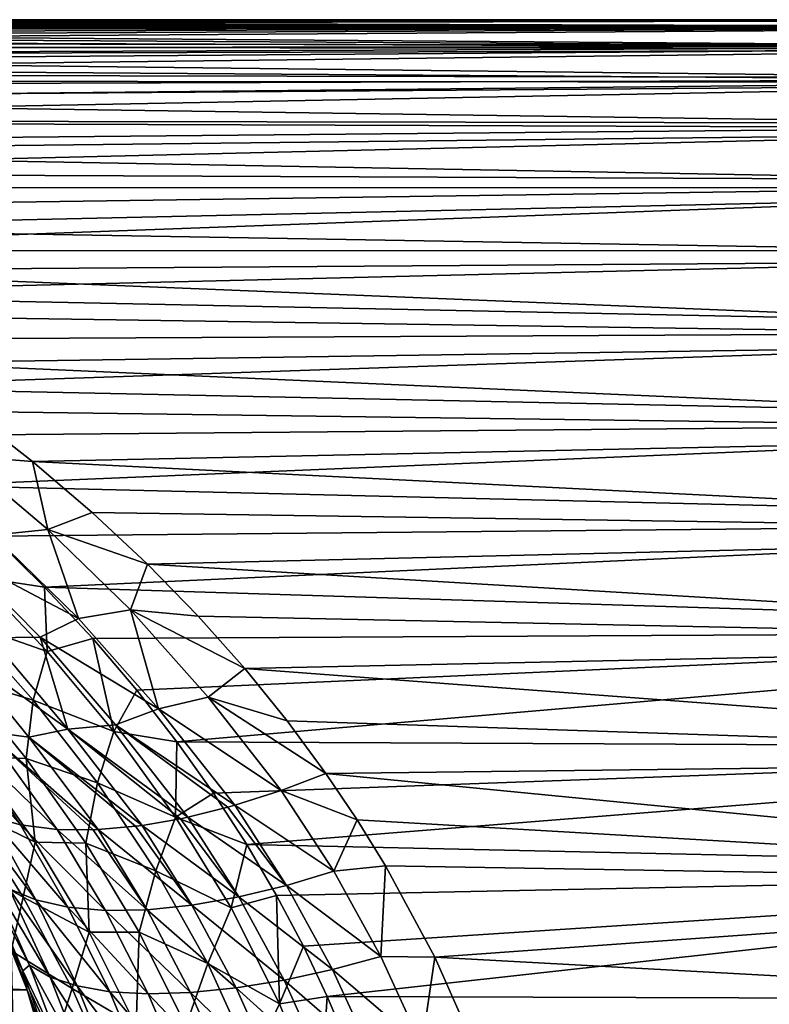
# Model space of a CAD drawing. Header units: metres. Extents: x -44 to 117, y -432 to 89.
# Tile 1005 of 1056: x 27 to 42, y 9 to 28. Entities that reach past the tile are written whole.
import ezdxf

# ---------------------------------------------------------------- set-up
doc = ezdxf.new("R2010")
doc.units = ezdxf.units.M
doc.layers.add('solid_125568', color=7, linetype='CONTINUOUS')

msp = doc.modelspace()

# ---------------------------------------------------------------- linework, layer by layer
at = {"layer": 'solid_125568'}
for points in [[(54.700001, 28, 52), (5.107524, 27.988935, 52.78706), (5.103251, 27.98074, 53.038383)], [(54.700001, 28, 52), (5.103251, 27.98074, 53.038383), (5.11938, 27.970257, 53.290257)], [(54.700001, 28, 52), (5.132648, 27.994957, 52.531391), (5.107524, 27.988935, 52.78706)], [(54.700001, 28, 52), (5.11938, 27.970257, 53.290257), (5.156945, 27.957169, 53.548122)], [(54.700001, 28, 52), (5.179847, 27.998705, 52.269356), (5.132648, 27.994957, 52.531391)], [(54.700001, 28, 52), (5.156945, 27.957169, 53.548122), (5.218321, 27.940971, 53.817162)], [(54.700001, 28, 52), (5.250309, 28, 52), (5.179847, 27.998705, 52.269356)], [(54.700001, 28, 52), (5.218321, 27.940971, 53.817162), (5.307486, 27.920895, 54.103252)], [(54.700001, 27.998743, 51.734615), (5.354377, 27.99839, 51.699684), (5.250309, 28, 52)], [(54.700001, 27.999685, 51.867306), (54.700001, 27.998743, 51.734615), (5.250309, 28, 52)], [(54.700001, 28, 52), (54.700001, 27.999685, 51.867306), (5.250309, 28, 52)], [(54.700001, 28, 52), (5.307486, 27.920895, 54.103252), (5.429921, 27.895905, 54.412151)], [(54.700001, 27.998743, 51.734615), (54.700001, 27.847574, 49.082363), (5.354377, 27.99839, 51.699684)], [(54.700001, 27.847574, 49.082363), (5.495684, 27.992998, 51.373848), (5.354377, 27.99839, 51.699684)], [(54.700001, 27.873978, 54.653564), (54.700001, 28, 52), (5.429921, 27.895905, 54.412151)], [(54.700001, 27.873978, 54.653564), (5.429921, 27.895905, 54.412151), (5.592243, 27.864759, 54.748669)], [(54.700001, 27.847574, 49.082363), (5.681963, 27.982712, 51.016197), (5.495684, 27.992998, 51.373848)], [(54.700001, 27.873978, 54.653564), (5.592243, 27.864759, 54.748669), (5.801667, 27.825975, 55.116898)], [(54.700001, 27.847574, 49.082363), (5.921327, 27.966095, 50.622478), (5.681963, 27.982712, 51.016197)], [(54.700001, 27.873978, 54.653564), (5.801667, 27.825975, 55.116898), (6.065075, 27.77783, 55.520256)], [(54.700001, 27.847574, 49.082363), (6.22024, 27.941513, 50.191181), (5.921327, 27.966095, 50.622478)], [(54.700001, 27.873978, 54.653564), (6.065075, 27.77783, 55.520256), (6.38815, 27.718483, 55.960522)], [(54.700001, 27.847574, 49.082363), (6.584513, 27.907021, 49.720039), (6.22024, 27.941513, 50.191181)], [(54.700001, 27.873978, 54.653564), (6.38815, 27.718483, 55.960522), (6.775943, 27.645769, 56.439762)], [(54.700001, 27.847574, 49.082363), (7.01966, 27.860279, 49.206284), (6.584513, 27.907021, 49.720039)], [(54.700001, 27.873978, 54.653564), (6.775943, 27.645769, 56.439762), (7.233368, 27.557055, 56.960724)], [(54.700001, 27.497044, 57.283241), (54.700001, 27.873978, 54.653564), (7.233368, 27.557055, 56.960724)], [(54.700001, 27.847574, 49.082363), (7.530983, 27.798435, 48.646351), (7.01966, 27.860279, 49.206284)], [(54.700001, 27.847574, 49.082363), (54.700001, 27.445732, 46.456379), (7.530983, 27.798435, 48.646351)], [(54.700001, 27.445732, 46.456379), (8.124078, 27.718008, 48.036156), (7.530983, 27.798435, 48.646351)], [(54.700001, 27.445732, 46.456379), (8.80476, 27.614626, 47.370483), (8.124078, 27.718008, 48.036156)], [(54.700001, 27.497044, 57.283241), (7.233368, 27.557055, 56.960724), (7.765281, 27.449097, 57.526947)], [(54.700001, 27.497044, 57.283241), (7.765281, 27.449097, 57.526947), (8.377006, 27.317892, 58.142696)], [(54.700001, 27.497044, 57.283241), (8.377006, 27.317892, 58.142696), (9.074387, 27.158472, 58.813034)], [(54.700001, 27.445732, 46.456379), (9.580399, 27.482777, 46.64304), (8.80476, 27.614626, 47.370483)], [(54.700001, 27.497044, 57.283241), (9.074387, 27.158472, 58.813034), (9.864387, 26.964523, 59.544167)], [(54.700001, 26.872591, 59.86536), (54.700001, 27.497044, 57.283241), (9.864387, 26.964523, 59.544167)], [(54.700001, 27.445732, 46.456379), (10.459717, 27.31535, 45.846001), (9.580399, 27.482777, 46.64304)], [(54.700001, 27.445732, 46.456379), (54.700001, 26.796835, 43.880295), (10.459717, 27.31535, 45.846001)], [(54.700001, 26.796835, 43.880295), (11.453753, 27.103085, 44.969868), (10.459717, 27.31535, 45.846001)], [(54.700001, 26.872591, 59.86536), (9.864387, 26.964523, 59.544167), (10.755881, 26.727871, 60.343918)], [(54.700001, 26.796835, 43.880295), (12.576849, 26.833492, 44.002266), (11.453753, 27.103085, 44.969868)], [(54.700001, 26.872591, 59.86536), (10.755881, 26.727871, 60.343918), (11.760089, 26.437759, 61.221977)], [(54.700001, 26.872591, 59.86536), (11.760089, 26.437759, 61.221977), (12.891668, 26.07966, 62.190746)], [(54.700001, 26.796835, 43.880295), (13.846195, 26.489914, 42.928921), (12.576849, 26.833492, 44.002266)], [(54.700001, 26.006241, 62.376678), (54.700001, 26.872591, 59.86536), (12.891668, 26.07966, 62.190746)], [(54.700001, 26.796835, 43.880295), (54.700001, 25.906721, 41.3773), (13.846195, 26.489914, 42.928921)], [(54.700001, 25.906721, 41.3773), (15.288157, 26.047836, 41.728184), (13.846195, 26.489914, 42.928921)], [(54.700001, 26.006241, 62.376678), (12.891668, 26.07966, 62.190746), (14.16795, 25.634159, 63.264542)], [(54.700001, 26.006241, 62.376678), (14.16795, 25.634159, 63.264542), (15.623263, 25.069063, 64.471649)], [(54.700001, 25.906721, 41.3773), (16.918312, 25.478476, 40.387627), (15.288157, 26.047836, 41.728184)], [(54.700001, 24.905792, 64.794586), (54.700001, 26.006241, 62.376678), (15.623263, 25.069063, 64.471649)], [(54.700001, 25.906721, 41.3773), (54.700001, 24.783405, 38.969929), (16.918312, 25.478476, 40.387627)], [(54.700001, 24.783405, 38.969929), (18.646982, 24.788761, 38.980122), (16.918312, 25.478476, 40.387627)], [(54.700001, 24.905792, 64.794586), (15.623263, 25.069063, 64.471649), (17.223534, 24.37237, 65.7836)], [(54.700001, 24.905792, 64.794586), (17.223534, 24.37237, 65.7836), (18.831596, 23.586132, 67.089546)], [(54.700001, 23.581152, 67.097328), (54.700001, 24.905792, 64.794586), (18.831596, 23.586132, 67.089546)], [(54.700001, 24.783405, 38.969929), (20.333982, 24.023384, 37.616779), (18.646982, 24.788761, 38.980122)], [(54.700001, 24.783405, 38.969929), (54.700001, 23.436998, 36.679848), (20.333982, 24.023384, 37.616779)], [(54.700001, 23.436998, 36.679848), (21.933153, 23.205532, 36.331455), (20.333982, 24.023384, 37.616779)], [(54.700001, 23.581152, 67.097328), (18.831596, 23.586132, 67.089546), (20.355774, 22.752743, 68.319092)], [(54.700001, 22.044241, 69.264168), (54.700001, 23.581152, 67.097328), (20.355774, 22.752743, 68.319092)], [(54.700001, 23.436998, 36.679848), (54.700001, 21.87962, 34.527672), (21.933153, 23.205532, 36.331455)], [(54.700001, 21.87962, 34.527672), (23.44203, 22.342499, 35.123604), (21.933153, 23.205532, 36.331455)], [(54.700001, 22.044241, 69.264168), (20.355774, 22.752743, 68.319092), (21.790815, 21.880674, 69.471008)], [(54.700001, 21.87962, 34.527672), (24.859367, 21.441364, 33.992561), (23.44203, 22.342499, 35.123604)], [(54.700001, 22.044241, 69.264168), (21.790815, 21.880674, 69.471008), (23.13755, 20.975574, 70.54792)], [(54.700001, 20.308897, 71.275597), (54.700001, 22.044241, 69.264168), (23.13755, 20.975574, 70.54792)], [(54.700001, 21.87962, 34.527672), (54.700001, 20.12529, 32.53278), (24.859367, 21.441364, 33.992561)], [(54.700001, 20.12529, 32.53278), (26.183605, 20.509863, 32.938374), (24.859367, 21.441364, 33.992561)], [(54.700001, 20.308897, 71.275597), (23.13755, 20.975574, 70.54792), (24.394573, 20.044769, 71.550125)], [(26.183605, 20.509863, 32.938374), (27.415955, 19.554184, 31.959194), (26.039236, 19.661564, 31.978752)], [(54.700001, 20.12529, 32.53278), (27.415955, 19.554184, 31.959194), (26.183605, 20.509863, 32.938374)], [(54.700001, 20.308897, 71.275597), (24.394573, 20.044769, 71.550125), (25.563715, 19.093651, 72.480049)], [(54.700001, 18.390739, 73.113518), (54.700001, 20.308897, 71.275597), (25.563715, 19.093651, 72.480049)], [(54.700001, 20.12529, 32.53278), (54.700001, 18.189798, 30.71312), (27.415955, 19.554184, 31.959194)], [(26.039236, 19.661564, 31.978752), (27.705511, 18.250248, 30.685051), (26.657143, 18.145205, 30.34462)], [(27.415955, 19.554184, 31.959194), (27.705511, 18.250248, 30.685051), (26.039236, 19.661564, 31.978752)], [(27.415955, 19.554184, 31.959194), (28.558437, 18.580006, 31.052843), (27.705511, 18.250248, 30.685051)], [(54.700001, 18.189798, 30.71312), (28.558437, 18.580006, 31.052843), (27.415955, 19.554184, 31.959194)], [(54.700001, 18.390739, 73.113518), (25.563715, 19.093651, 72.480049), (26.646921, 18.127455, 73.339996)], [(28.558437, 18.580006, 31.052843), (29.613447, 17.592556, 30.216934), (27.705511, 18.250248, 30.685051)], [(54.700001, 18.189798, 30.71312), (29.613447, 17.592556, 30.216934), (28.558437, 18.580006, 31.052843)], [(54.700001, 18.390739, 73.113518), (26.646921, 18.127455, 73.339996), (27.646688, 17.150915, 74.132469)], [(54.700001, 16.307035, 74.761383), (54.700001, 18.390739, 73.113518), (27.646688, 17.150915, 74.132469)], [(26.020672, 17.749876, 29.598095), (26.657143, 18.145205, 30.34462), (28.295677, 16.548729, 29.104424)], [(27.646688, 17.150915, 74.132469), (26.646921, 18.127455, 73.339996), (26.337145, 17.347826, 74.044716)], [(27.705511, 18.250248, 30.685051), (28.295677, 16.548729, 29.104424), (26.657143, 18.145205, 30.34462)], [(27.705511, 18.250248, 30.685051), (29.289251, 16.713724, 29.460743), (28.295677, 16.548729, 29.104424)], [(29.613447, 17.592556, 30.216934), (29.289251, 16.713724, 29.460743), (27.705511, 18.250248, 30.685051)], [(54.700001, 18.189798, 30.71312), (54.700001, 16.090569, 29.085079), (29.613447, 17.592556, 30.216934)], [(27.56156, 16.1912, 28.453257), (26.020672, 17.749876, 29.598095), (28.295677, 16.548729, 29.104424)], [(26.610802, 16.180513, 27.885008), (26.020672, 17.749876, 29.598095), (27.56156, 16.1912, 28.453257)], [(29.613447, 17.592556, 30.216934), (30.584, 16.596407, 29.448742), (29.289251, 16.713724, 29.460743)], [(54.700001, 16.090569, 29.085079), (30.584, 16.596407, 29.448742), (29.613447, 17.592556, 30.216934)], [(26.108089, 16.473665, 74.908775), (27.697121, 15.920293, 75.096214), (26.337145, 17.347826, 74.044716)], [(27.646688, 17.150915, 74.132469), (26.337145, 17.347826, 74.044716), (27.697121, 15.920293, 75.096214)], [(28.566185, 16.167974, 74.860374), (27.646688, 17.150915, 74.132469), (27.697121, 15.920293, 75.096214)], [(54.700001, 16.307035, 74.761383), (27.646688, 17.150915, 74.132469), (28.566185, 16.167974, 74.860374)], [(29.289251, 16.713724, 29.460743), (29.827053, 14.821993, 27.953682), (28.295677, 16.548729, 29.104424)], [(29.289251, 16.713724, 29.460743), (30.774303, 15.048706, 28.317362), (29.827053, 14.821993, 27.953682)], [(31.473591, 15.595368, 28.745226), (30.774303, 15.048706, 28.317362), (29.289251, 16.713724, 29.460743)], [(30.584, 16.596407, 29.448742), (31.473591, 15.595368, 28.745226), (29.289251, 16.713724, 29.460743)], [(54.700001, 16.090569, 29.085079), (31.473591, 15.595368, 28.745226), (30.584, 16.596407, 29.448742)], [(26.056889, 15.402711, 75.979752), (27.427782, 14.989249, 75.90406), (26.108089, 16.473665, 74.908775)], [(26.108089, 16.473665, 74.908775), (27.427782, 14.989249, 75.90406), (27.697121, 15.920293, 75.096214)], [(27.56156, 16.1912, 28.453257), (28.295677, 16.548729, 29.104424), (29.827053, 14.821993, 27.953682)], [(28.087507, 14.438038, 26.814974), (26.610802, 16.180513, 27.885008), (27.56156, 16.1912, 28.453257)], [(29.001093, 14.520288, 27.394405), (27.56156, 16.1912, 28.453257), (29.827053, 14.821993, 27.953682)], [(28.087507, 14.438038, 26.814974), (27.56156, 16.1912, 28.453257), (29.001093, 14.520288, 27.394405)], [(54.700001, 16.307035, 74.761383), (28.566185, 16.167974, 74.860374), (29.408842, 15.181981, 75.526741)], [(54.700001, 16.307035, 74.761383), (29.408842, 15.181981, 75.526741), (30.178265, 14.195742, 76.134644)], [(54.700001, 14.076542, 76.204361), (54.700001, 16.307035, 74.761383), (30.178265, 14.195742, 76.134644)], [(25.980007, 15.959409, 27.032032), (26.610802, 16.180513, 27.885008), (28.087507, 14.438038, 26.814974)], [(28.566185, 16.167974, 74.860374), (27.697121, 15.920293, 75.096214), (28.972998, 14.389772, 76.078979)], [(29.408842, 15.181981, 75.526741), (28.566185, 16.167974, 74.860374), (28.972998, 14.389772, 76.078979)], [(54.700001, 16.090569, 29.085079), (54.700001, 13.846498, 27.663311), (31.473591, 15.595368, 28.745226)], [(27.346367, 14.281243, 26.052364), (25.980007, 15.959409, 27.032032), (28.087507, 14.438038, 26.814974)], [(26.536263, 14.392938, 25.308933), (25.980007, 15.959409, 27.032032), (27.346367, 14.281243, 26.052364)], [(27.427782, 14.989249, 75.90406), (28.972998, 14.389772, 76.078979), (27.697121, 15.920293, 75.096214)], [(31.473591, 15.595368, 28.745226), (32.286167, 14.592382, 28.103088), (30.774303, 15.048706, 28.317362)], [(54.700001, 13.846498, 27.663311), (32.286167, 14.592382, 28.103088), (31.473591, 15.595368, 28.745226)], [(26.056889, 15.402711, 75.979752), (27.295177, 13.873634, 76.89035), (27.427782, 14.989249, 75.90406)], [(26.314066, 13.915074, 77.331062), (27.295177, 13.873634, 76.89035), (26.056889, 15.402711, 75.979752)], [(30.178265, 14.195742, 76.134644), (29.408842, 15.181981, 75.526741), (28.972998, 14.389772, 76.078979)], [(27.295177, 13.873634, 76.89035), (28.654959, 13.406613, 76.823868), (27.427782, 14.989249, 75.90406)], [(27.427782, 14.989249, 75.90406), (28.654959, 13.406613, 76.823868), (28.972998, 14.389772, 76.078979)], [(30.774303, 15.048706, 28.317362), (32.170063, 13.263476, 27.278275), (29.827053, 14.821993, 27.953682)], [(30.774303, 15.048706, 28.317362), (33.025597, 13.589952, 27.519125), (32.170063, 13.263476, 27.278275)], [(32.286167, 14.592382, 28.103088), (33.025597, 13.589952, 27.519125), (30.774303, 15.048706, 28.317362)], [(29.001093, 14.520288, 27.394405), (29.827053, 14.821993, 27.953682), (31.282059, 12.979153, 26.930023)], [(29.827053, 14.821993, 27.953682), (32.170063, 13.263476, 27.278275), (31.282059, 12.979153, 26.930023)], [(25.337637, 14.674968, 23.556892), (27.186699, 12.60361, 23.638346), (26.589943, 12.770878, 22.758806)], [(25.337637, 14.674968, 23.556892), (25.977774, 14.366089, 24.387897), (27.186699, 12.60361, 23.638346)], [(28.087507, 14.438038, 26.814974), (29.001093, 14.520288, 27.394405), (30.388895, 12.752671, 26.47258)], [(29.001093, 14.520288, 27.394405), (31.282059, 12.979153, 26.930023), (31.149652, 12.941691, 26.869213)], [(29.001093, 14.520288, 27.394405), (31.149652, 12.941691, 26.869213), (30.388895, 12.752671, 26.47258)], [(54.700001, 13.846498, 27.663311), (33.025597, 13.589952, 27.519125), (32.286167, 14.592382, 28.103088)], [(25.977774, 14.366089, 24.387897), (26.536263, 14.392938, 25.308933), (27.888397, 12.516287, 24.475557)], [(25.977774, 14.366089, 24.387897), (27.888397, 12.516287, 24.475557), (27.186699, 12.60361, 23.638346)], [(26.536263, 14.392938, 25.308933), (28.669922, 12.513998, 25.236935), (28.576582, 12.509962, 25.153763)], [(26.536263, 14.392938, 25.308933), (27.346367, 14.281243, 26.052364), (28.669922, 12.513998, 25.236935)], [(26.536263, 14.392938, 25.308933), (28.576582, 12.509962, 25.153763), (27.888397, 12.516287, 24.475557)], [(27.346367, 14.281243, 26.052364), (28.087507, 14.438038, 26.814974), (29.510828, 12.59471, 25.906332)], [(28.087507, 14.438038, 26.814974), (30.388895, 12.752671, 26.47258), (30.246698, 12.722509, 26.389133)], [(28.087507, 14.438038, 26.814974), (30.246698, 12.722509, 26.389133), (29.510828, 12.59471, 25.906332)], [(28.654959, 13.406613, 76.823868), (30.150322, 12.755392, 76.982651), (28.972998, 14.389772, 76.078979)], [(30.178265, 14.195742, 76.134644), (28.972998, 14.389772, 76.078979), (30.150322, 12.755392, 76.982651)], [(27.346367, 14.281243, 26.052364), (29.510828, 12.59471, 25.906332), (29.384726, 12.577875, 25.814472)], [(27.346367, 14.281243, 26.052364), (29.384726, 12.577875, 25.814472), (28.669922, 12.513998, 25.236935)], [(30.87812, 13.211514, 76.687157), (30.178265, 14.195742, 76.134644), (30.150322, 12.755392, 76.982651)], [(54.700001, 14.076542, 76.204361), (30.178265, 14.195742, 76.134644), (30.87812, 13.211514, 76.687157)], [(54.700001, 14.076542, 76.204361), (30.87812, 13.211514, 76.687157), (31.512112, 12.230985, 77.187355)], [(54.700001, 11.719336, 77.429459), (54.700001, 14.076542, 76.204361), (31.512112, 12.230985, 77.187355)], [(26.178041, 12.900302, 78.440392), (27.465864, 12.276596, 78.154793), (26.314066, 13.915074, 77.331062)], [(26.314066, 13.915074, 77.331062), (27.465864, 12.276596, 78.154793), (27.295177, 13.873634, 76.89035)], [(27.295177, 13.873634, 76.89035), (28.433702, 12.255481, 77.720222), (28.654959, 13.406613, 76.823868)], [(27.465864, 12.276596, 78.154793), (28.433702, 12.255481, 77.720222), (27.295177, 13.873634, 76.89035)], [(54.700001, 13.846498, 27.663311), (54.700001, 11.477787, 26.460611), (33.025597, 13.589952, 27.519125)], [(32.170063, 13.263476, 27.278275), (33.025597, 13.589952, 27.519125), (33.622635, 12.704066, 27.047913)], [(54.700001, 11.477787, 26.460611), (33.622635, 12.704066, 27.047913), (33.025597, 13.589952, 27.519125)], [(28.433702, 12.255481, 77.720222), (29.774317, 11.726503, 77.657845), (28.654959, 13.406613, 76.823868)], [(28.654959, 13.406613, 76.823868), (29.774317, 11.726503, 77.657845), (30.150322, 12.755392, 76.982651)], [(31.512112, 12.230985, 77.187355), (30.87812, 13.211514, 76.687157), (30.150322, 12.755392, 76.982651)], [(31.282059, 12.979153, 26.930023), (32.170063, 13.263476, 27.278275), (33.176693, 11.718223, 26.510357)], [(33.176693, 11.718223, 26.510357), (32.170063, 13.263476, 27.278275), (33.622635, 12.704066, 27.047913)], [(26.10635, 13.00841, 21.862341), (26.589943, 12.770878, 22.758806), (27.474972, 11.171538, 22.125027)], [(26.969452, 11.380306, 21.19523), (26.10635, 13.00841, 21.862341), (27.474972, 11.171538, 22.125027)], [(26.046, 11.905608, 79.584999), (27.236223, 11.224401, 79.179771), (26.178041, 12.900302, 78.440392)], [(26.178041, 12.900302, 78.440392), (27.236223, 11.224401, 79.179771), (27.465864, 12.276596, 78.154793)], [(30.388895, 12.752671, 26.47258), (31.149652, 12.941691, 26.869213), (32.271271, 11.448704, 26.198221)], [(31.149652, 12.941691, 26.869213), (31.282059, 12.979153, 26.930023), (32.271271, 11.448704, 26.198221)], [(32.271271, 11.448704, 26.198221), (31.282059, 12.979153, 26.930023), (33.176693, 11.718223, 26.510357)], [(26.589943, 12.770878, 22.758806), (27.186699, 12.60361, 23.638346), (28.091854, 11.033072, 23.015081)], [(27.474972, 11.171538, 22.125027), (26.589943, 12.770878, 22.758806), (28.091854, 11.033072, 23.015081)], [(29.510828, 12.59471, 25.906332), (30.246698, 12.722509, 26.389133), (31.359875, 11.230057, 25.773298)], [(29.774317, 11.726503, 77.657845), (31.212637, 11.018183, 77.795395), (30.150322, 12.755392, 76.982651)], [(31.512112, 12.230985, 77.187355), (30.150322, 12.755392, 76.982651), (31.212637, 11.018183, 77.795395)], [(30.246698, 12.722509, 26.389133), (30.388895, 12.752671, 26.47258), (31.359875, 11.230057, 25.773298)], [(31.359875, 11.230057, 25.773298), (30.388895, 12.752671, 26.47258), (32.271271, 11.448704, 26.198221)], [(33.176693, 11.718223, 26.510357), (33.622635, 12.704066, 27.047913), (34.167633, 11.822454, 26.618322)], [(54.700001, 11.477787, 26.460611), (34.167633, 11.822454, 26.618322), (33.622635, 12.704066, 27.047913)], [(27.186699, 12.60361, 23.638346), (27.888397, 12.516287, 24.475557), (28.807751, 10.96999, 23.84272)], [(28.091854, 11.033072, 23.015081), (27.186699, 12.60361, 23.638346), (28.807751, 10.96999, 23.84272)], [(27.888397, 12.516287, 24.475557), (28.576582, 12.509962, 25.153763), (29.605326, 10.983803, 24.587929)], [(28.807751, 10.96999, 23.84272), (27.888397, 12.516287, 24.475557), (29.605326, 10.983803, 24.587929)], [(28.576582, 12.509962, 25.153763), (28.669922, 12.513998, 25.236935), (29.605326, 10.983803, 24.587929)], [(28.669922, 12.513998, 25.236935), (29.384726, 12.577875, 25.814472), (30.463631, 11.072341, 25.234943)], [(29.605326, 10.983803, 24.587929), (28.669922, 12.513998, 25.236935), (30.463631, 11.072341, 25.234943)], [(29.384726, 12.577875, 25.814472), (29.510828, 12.59471, 25.906332), (30.463631, 11.072341, 25.234943)], [(30.463631, 11.072341, 25.234943), (29.510828, 12.59471, 25.906332), (31.359875, 11.230057, 25.773298)], [(27.236223, 11.224401, 79.179771), (28.500256, 10.55584, 78.885727), (27.465864, 12.276596, 78.154793)], [(27.465864, 12.276596, 78.154793), (28.500256, 10.55584, 78.885727), (28.433702, 12.255481, 77.720222)], [(28.433702, 12.255481, 77.720222), (29.4571, 10.550909, 78.459732), (29.774317, 11.726503, 77.657845)], [(28.500256, 10.55584, 78.885727), (29.4571, 10.550909, 78.459732), (28.433702, 12.255481, 77.720222)], [(32.083832, 11.255395, 77.638176), (31.512112, 12.230985, 77.187355), (31.212637, 11.018183, 77.795395)], [(54.700001, 11.719336, 77.429459), (31.512112, 12.230985, 77.187355), (32.083832, 11.255395, 77.638176)], [(27.310606, 9.452026), (-27.310703, 9.451745), (-26.288237, 12.005774)], [(27.310606, 9.452026), (-26.288237, 12.005774), (26.28816, 12.005941)], [(26.046, 11.905608, 79.584999), (27.004677, 10.19836, 80.241402), (27.236223, 11.224401, 79.179771)], [(27.304802, 9.468782, 17.523863), (27.310606, 9.452026), (26.28816, 12.005941)], [(27.058657, 10.150815, 17.852211), (27.304802, 9.468782, 17.523863), (26.28816, 12.005941)], [(27.23114, 9.815764, 18.639996), (27.058657, 10.150815, 17.852211), (26.439087, 11.701501, 19.216246)], [(27.356623, 9.923382, 19.703367), (27.23114, 9.815764, 18.639996), (26.439087, 11.701501, 19.216246)], [(26.582615, 11.6506, 20.251253), (27.356623, 9.923382, 19.703367), (26.439087, 11.701501, 19.216246)], [(29.4571, 10.550909, 78.459732), (30.768736, 9.951877, 78.394485), (29.774317, 11.726503, 77.657845)], [(29.774317, 11.726503, 77.657845), (30.768736, 9.951877, 78.394485), (31.212637, 11.018183, 77.795395)], [(54.700001, 11.719336, 77.429459), (32.083832, 11.255395, 77.638176), (32.596703, 10.285591, 78.042404)], [(32.271271, 11.448704, 26.198221), (33.176693, 11.718223, 26.510357), (34.078403, 10.08917, 25.823294)], [(54.700001, 11.719336, 77.429459), (32.596703, 10.285591, 78.042404), (33.05389, 9.322193, 78.402588)], [(54.700001, 9.256637, 78.425644), (54.700001, 11.719336, 77.429459), (33.05389, 9.322193, 78.402588)], [(34.078403, 10.08917, 25.823294), (33.176693, 11.718223, 26.510357), (34.167633, 11.822454, 26.618322)], [(34.078403, 10.08917, 25.823294), (34.167633, 11.822454, 26.618322), (35.111481, 10.074925, 25.875378)], [(54.700001, 11.477787, 26.460611), (35.111481, 10.074925, 25.875378), (34.167633, 11.822454, 26.618322)], [(27.75095, 9.696642, 20.655678), (27.356623, 9.923382, 19.703367), (26.582615, 11.6506, 20.251253)], [(27.75095, 9.696642, 20.655678), (26.582615, 11.6506, 20.251253), (26.969452, 11.380306, 21.19523)], [(26.969452, 11.380306, 21.19523), (27.474972, 11.171538, 22.125027), (28.26626, 9.524883, 21.587677)], [(27.75095, 9.696642, 20.655678), (26.969452, 11.380306, 21.19523), (28.26626, 9.524883, 21.587677)], [(31.359875, 11.230057, 25.773298), (32.271271, 11.448704, 26.198221), (33.155449, 9.842033, 25.545923)], [(33.155449, 9.842033, 25.545923), (32.271271, 11.448704, 26.198221), (34.078403, 10.08917, 25.823294)], [(54.700001, 11.477787, 26.460611), (54.700001, 9.005756, 25.487808), (35.111481, 10.074925, 25.875378)], [(27.004677, 10.19836, 80.241402), (28.170504, 9.477613, 79.822815), (27.236223, 11.224401, 79.179771)], [(27.236223, 11.224401, 79.179771), (28.170504, 9.477613, 79.822815), (28.500256, 10.55584, 78.885727)], [(27.474972, 11.171538, 22.125027), (28.091854, 11.033072, 23.015081), (28.89509, 9.415555, 22.473421)], [(28.26626, 9.524883, 21.587677), (27.474972, 11.171538, 22.125027), (28.89509, 9.415555, 22.473421)], [(30.463631, 11.072341, 25.234943), (31.359875, 11.230057, 25.773298), (32.226402, 9.638662, 25.152826)], [(32.083832, 11.255395, 77.638176), (31.212637, 11.018183, 77.795395), (32.141716, 9.181889, 78.504066)], [(32.226402, 9.638662, 25.152826), (31.359875, 11.230057, 25.773298), (33.155449, 9.842033, 25.545923)], [(32.596703, 10.285591, 78.042404), (32.083832, 11.255395, 77.638176), (32.141716, 9.181889, 78.504066)], [(28.091854, 11.033072, 23.015081), (28.807751, 10.96999, 23.84272), (29.624851, 9.372834, 23.290186)], [(28.89509, 9.415555, 22.473421), (28.091854, 11.033072, 23.015081), (29.624851, 9.372834, 23.290186)], [(28.807751, 10.96999, 23.84272), (29.605326, 10.983803, 24.587929), (30.437872, 9.397744, 24.018221)], [(29.624851, 9.372834, 23.290186), (28.807751, 10.96999, 23.84272), (30.437872, 9.397744, 24.018221)], [(29.605326, 10.983803, 24.587929), (30.463631, 11.072341, 25.234943), (31.312799, 9.488071, 24.642323)], [(30.437872, 9.397744, 24.018221), (29.605326, 10.983803, 24.587929), (31.312799, 9.488071, 24.642323)], [(31.312799, 9.488071, 24.642323), (30.463631, 11.072341, 25.234943), (32.226402, 9.638662, 25.152826)], [(30.768736, 9.951877, 78.394485), (32.141716, 9.181889, 78.504066), (31.212637, 11.018183, 77.795395)], [(28.170504, 9.477613, 79.822815), (29.400511, 8.758394, 79.51442), (28.500256, 10.55584, 78.885727)], [(28.500256, 10.55584, 78.885727), (29.400511, 8.758394, 79.51442), (29.4571, 10.550909, 78.459732)], [(29.400511, 8.758394, 79.51442), (30.348646, 8.764848, 79.098572), (29.4571, 10.550909, 78.459732)], [(29.4571, 10.550909, 78.459732), (30.348646, 8.764848, 79.098572), (30.768736, 9.951877, 78.394485)], [(27.004677, 10.19836, 80.241402), (27.834505, 8.431885, 80.799477), (28.170504, 9.477613, 79.822815)], [(27.042906, 8.60583, 81.503487), (27.834505, 8.431885, 80.799477), (27.004677, 10.19836, 80.241402)], [(33.05389, 9.322193, 78.402588), (32.596703, 10.285591, 78.042404), (32.141716, 9.181889, 78.504066)], [(27.23114, 9.815764, 18.639996), (27.304802, 9.468782, 17.523863), (27.058657, 10.150815, 17.852211)], [(33.155449, 9.842033, 25.545923), (34.078403, 10.08917, 25.823294), (34.862049, 8.381735, 25.22823)], [(34.862049, 8.381735, 25.22823), (34.078403, 10.08917, 25.823294), (35.111481, 10.074925, 25.875378)], [(34.862049, 8.381735, 25.22823), (35.111481, 10.074925, 25.875378), (35.876606, 8.349689, 25.273932)], [(54.700001, 9.005756, 25.487808), (35.876606, 8.349689, 25.273932), (35.111481, 10.074925, 25.875378)], [(27.356623, 9.923382, 19.703367), (28.01894, 8.161693, 19.246019), (27.23114, 9.815764, 18.639996)], [(27.896458, 7.89273, 18.168257), (27.304802, 9.468782, 17.523863), (27.23114, 9.815764, 18.639996)], [(28.01894, 8.161693, 19.246019), (27.896458, 7.89273, 18.168257), (27.23114, 9.815764, 18.639996)], [(28.420385, 7.977899, 20.204596), (28.01894, 8.161693, 19.246019), (27.356623, 9.923382, 19.703367)], [(28.420385, 7.977899, 20.204596), (27.356623, 9.923382, 19.703367), (27.75095, 9.696642, 20.655678)], [(30.348646, 8.764848, 79.098572), (31.619743, 8.088544, 79.0215), (30.768736, 9.951877, 78.394485)], [(30.768736, 9.951877, 78.394485), (31.619743, 8.088544, 79.0215), (32.141716, 9.181889, 78.504066)], [(32.226402, 9.638662, 25.152826), (33.155449, 9.842033, 25.545923), (33.922432, 8.16488, 24.983377)], [(33.922432, 8.16488, 24.983377), (33.155449, 9.842033, 25.545923), (34.862049, 8.381735, 25.22823)], [(27.75095, 9.696642, 20.655678), (28.26626, 9.524883, 21.587677), (28.944998, 7.841321, 21.137222)], [(28.420385, 7.977899, 20.204596), (27.75095, 9.696642, 20.655678), (28.944998, 7.841321, 21.137222)], [(31.312799, 9.488071, 24.642323), (32.226402, 9.638662, 25.152826), (32.976616, 7.984355, 24.62026)], [(32.976616, 7.984355, 24.62026), (32.226402, 9.638662, 25.152826), (33.922432, 8.16488, 24.983377)], [(28.085325, 6.813555), (-28.085373, 6.813357), (-27.310703, 9.451745)], [(28.085325, 6.813555), (-27.310703, 9.451745), (27.310606, 9.452026)], [(27.304802, 9.468782, 17.523863), (27.648291, 8.413207, 17.065998), (27.310606, 9.452026)], [(27.884645, 7.617658, 17.107872), (27.648291, 8.413207, 17.065998), (27.304802, 9.468782, 17.523863)], [(27.884645, 7.617658, 17.107872), (27.304802, 9.468782, 17.523863), (27.896458, 7.89273, 18.168257)], [(27.648291, 8.413207, 17.065998), (28.085325, 6.813555), (27.310606, 9.452026)], [(27.834505, 8.431885, 80.799477), (28.965055, 7.667103, 80.36171), (28.170504, 9.477613, 79.822815)], [(28.170504, 9.477613, 79.822815), (28.965055, 7.667103, 80.36171), (29.400511, 8.758394, 79.51442)], [(28.26626, 9.524883, 21.587677), (28.89509, 9.415555, 22.473421), (29.585178, 7.75806, 22.017654)], [(28.944998, 7.841321, 21.137222), (28.26626, 9.524883, 21.587677), (29.585178, 7.75806, 22.017654)], [(28.89509, 9.415555, 22.473421), (29.624851, 9.372834, 23.290186), (30.328112, 7.73144, 22.823151)], [(29.585178, 7.75806, 22.017654), (28.89509, 9.415555, 22.473421), (30.328112, 7.73144, 22.823151)], [(30.437872, 9.397744, 24.018221), (31.312799, 9.488071, 24.642323), (32.046528, 7.847925, 24.13624)], [(32.046528, 7.847925, 24.13624), (31.312799, 9.488071, 24.642323), (32.976616, 7.984355, 24.62026)], [(29.624851, 9.372834, 23.290186), (30.437872, 9.397744, 24.018221), (31.155806, 7.762096, 23.534235)], [(30.328112, 7.73144, 22.823151), (29.624851, 9.372834, 23.290186), (31.155806, 7.762096, 23.534235)], [(31.155806, 7.762096, 23.534235), (30.437872, 9.397744, 24.018221), (32.046528, 7.847925, 24.13624)], [(33.05389, 9.322193, 78.402588), (32.141716, 9.181889, 78.504066), (32.918209, 7.253841, 79.094772)], [(33.458298, 8.365602, 78.721092), (33.05389, 9.322193, 78.402588), (32.918209, 7.253841, 79.094772)], [(54.700001, 9.256637, 78.425644), (33.05389, 9.322193, 78.402588), (33.458298, 8.365602, 78.721092)], [(54.700001, 9.256637, 78.425644), (33.458298, 8.365602, 78.721092), (33.812626, 7.415967, 79.000061)], [(54.700001, 6.710612, 79.18396), (54.700001, 9.256637, 78.425644), (33.812626, 7.415967, 79.000061)], [(31.619743, 8.088544, 79.0215), (32.918209, 7.253841, 79.094772), (32.141716, 9.181889, 78.504066)]]:
    msp.add_3dface(points, dxfattribs=at)

doc.saveas('drawing.dxf')
